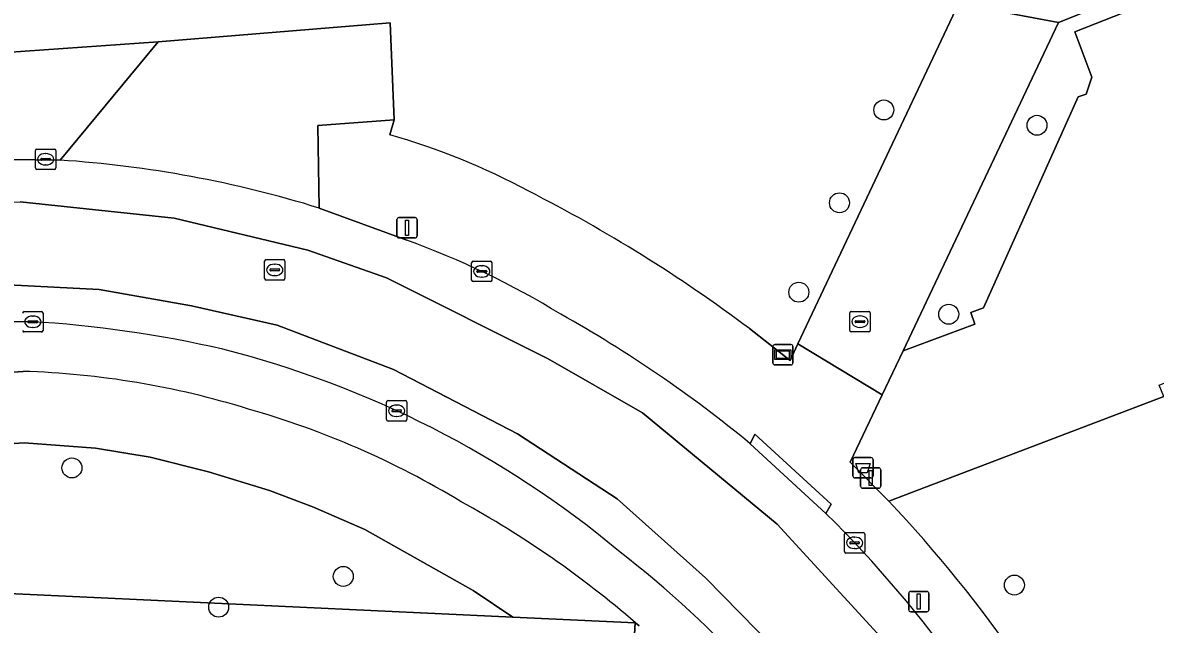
# Model space of a CAD drawing. Extents: x 162989 to 165008, y 383432 to 384338.
# Drawn here: x 164743.2 to 164798.8, y 384045.1 to 384074.7 of the extents above; entities that cross this region are included whole.
import ezdxf

# ---------------------------------------------------------------- set-up
doc = ezdxf.new("R2010")
doc.units = 0
for name, color, linetype in [('IMGEO_Afvalbak', 7, 'Continuous'), ('IMGEO_Boom', 7, 'Continuous'), ('IMGEO_Erf', 7, 'Continuous'), ('IMGEO_Groenvoorziening', 7, 'Continuous'), ('IMGEO_Kolk', 7, 'Continuous'), ('IMGEO_Lichtmast', 7, 'Continuous'), ('IMGEO_Parkeervlak_open', 7, 'Continuous'), ('IMGEO_Reclamebord', 7, 'Continuous'), ('IMGEO_Rijbaan_lokaal_gesloten', 7, 'Continuous'), ('IMGEO_Rijbaan_lokaal_open', 7, 'Continuous'), ('IMGEO_Rioolput', 7, 'Continuous'), ('IMGEO_Verkeersbordpaal', 7, 'Continuous'), ('IMGEO_Voetpad_open', 7, 'Continuous')]:
    doc.layers.add(name, color=color, linetype=linetype)

msp = doc.modelspace()

# ---------------------------------------------------------------- linework, layer by layer
at = {"layer": 'IMGEO_Afvalbak'}
for p, q in [((164783.955, 384052.41), (164783.955, 384053.21)), ((164783.955, 384053.21), (164783.955, 384052.41)), ((164784.055, 384053.31), (164784.845, 384053.31)), ((164784.845, 384053.31), (164784.055, 384053.31)), ((164784.945, 384053.21), (164784.945, 384052.41)), ((164784.945, 384052.41), (164784.945, 384053.21)), ((164784.845, 384052.31), (164784.055, 384052.31)), ((164784.055, 384052.31), (164784.845, 384052.31))]:
    msp.add_line(p, q, dxfattribs=at)
msp.add_lwpolyline([(164784.098, 384053.024), (164784.802, 384053.024), (164784.653, 384052.554), (164784.247, 384052.554), (164784.098, 384053.024)], dxfattribs=at)
for centre, start, end in [((164784.055, 384053.21), 90, 180), ((164784.055, 384053.21), 90, 180), ((164784.845, 384053.21), 0, 90), ((164784.845, 384053.21), 360, 90), ((164784.055, 384052.41), 180, 270), ((164784.055, 384052.41), 180, 270), ((164784.845, 384052.41), 270, 0), ((164784.845, 384052.41), 270, 0)]:
    msp.add_arc(centre, 0.1, start, end, dxfattribs=at)
at = {"layer": 'IMGEO_Boom'}
for centre in [(164785.474, 384070.369), (164792.993, 384069.618), (164783.297, 384065.813), (164781.302, 384061.425), (164788.662, 384060.344), (164745.617, 384052.803), (164758.939, 384047.479), (164791.885, 384047.053), (164752.82, 384045.97)]:
    msp.add_circle(centre, 0.489, dxfattribs=at)
at = {"layer": 'IMGEO_Erf'}
for points in [[(164778.875, 384059.639), (164780.878, 384058.08), (164781.261, 384058.892), (164789.146, 384075.583), (164794.05, 384074.66), (164815.723, 384083.276), (164828.382, 384088.308), (164839.442, 384092.809), (164814.956, 384154.279)], [(164700.808, 384070.462), (164708.107, 384070.929), (164715.698, 384071.419), (164720.619, 384071.736), (164720.629, 384071.906), (164735.33, 384072.778), (164738.115, 384072.943), (164742.384, 384073.196), (164749.844, 384073.709), (164761.24, 384074.646), (164761.432, 384069.889), (164761.226, 384069.145)]]:
    msp.add_lwpolyline(points, dxfattribs=at)
for centre, radius, start, end in [((164752.112, 384036.851), 33.555, 61.6506, 74.2405), ((164734.572, 384000.556), 73.848, 53.13541, 63.04522)]:
    msp.add_arc(centre, radius, start, end, dxfattribs=at)
at = {"layer": 'IMGEO_Groenvoorziening'}
for points in [[(164815.723, 384083.276), (164794.05, 384074.66), (164786.419, 384058.549), (164789.948, 384059.864), (164789.739, 384060.422), (164790.363, 384060.665), (164795.008, 384071.011), (164795.403, 384071.141), (164795.687, 384071.98), (164794.844, 384074.211), (164816, 384082.529)], [(164767.262, 384045.484), (164765.309, 384046.794), (164759.993, 384049.783), (164757.476, 384050.879), (164755.324, 384051.697), (164752.325, 384052.619), (164749.462, 384053.331), (164746.777, 384053.776), (164743.275, 384054.037), (164736.229, 384053.563), (164735.869, 384046.943)], [(164767.262, 384045.484), (164735.869, 384046.943), (164735.621, 384042.39), (164739.715, 384042.205), (164742.766, 384042.107), (164745.791, 384041.946), (164748.815, 384041.784), (164751.84, 384041.623), (164754.865, 384041.461), (164757.89, 384041.3), (164760.914, 384041.139), (164763.939, 384040.977), (164766.964, 384040.816), (164769.988, 384040.654), (164773.013, 384040.493), (164773.125, 384042.602), (164773.264, 384045.205)]]:
    msp.add_lwpolyline(points, close=True, dxfattribs=at)
for points in [[(164743.218, 384057.541), (164736.421, 384057.087), (164736.229, 384053.563), (164743.275, 384054.037), (164746.777, 384053.776), (164749.462, 384053.331), (164752.325, 384052.619), (164755.324, 384051.697), (164757.476, 384050.879), (164759.993, 384049.783), (164765.309, 384046.794), (164767.262, 384045.484), (164773.264, 384045.205), (164773.285, 384045.204)], [(164797.253, 384034.416), (164805.32, 384036.519), (164803.912, 384041.467), (164799.695, 384056.293), (164799.219, 384056.3), (164785.713, 384051.175)], [(164773.463, 384045.05), (164773.285, 384045.204), (164773.264, 384045.205), (164773.125, 384042.602), (164773.013, 384040.493), (164772.686, 384034.378), (164772.245, 384032.156), (164775.061, 384032.033)]]:
    msp.add_lwpolyline(points, dxfattribs=at)
for centre, radius, start, end in [((164741.93, 384015.792), 41.769, 72.8006, 88.2328), ((164742.544, 384014.481), 42.85, 58.8309, 74.1033), ((164740.587, 384007.224), 50.117, 49.274, 61.2112), ((164738.04, 384005.995), 65.681, 25.63974, 43.46171)]:
    msp.add_arc(centre, radius, start, end, dxfattribs=at)
at = {"layer": 'IMGEO_Kolk'}
for p, q in [((164743.827, 384067.524), (164743.827, 384068.376)), ((164743.902, 384068.45), (164744.754, 384068.45)), ((164744.315, 384068.23), (164744.34, 384068.23)), ((164744.828, 384068.376), (164744.828, 384067.524)), ((164744.086, 384067.944), (164744.086, 384067.956)), ((164744.524, 384067.907), (164744.126, 384067.907)), ((164744.129, 384067.993), (164744.527, 384067.993)), ((164744.338, 384067.67), (164744.313, 384067.67)), ((164744.57, 384067.956), (164744.57, 384067.944)), ((164744.754, 384067.45), (164743.902, 384067.45)), ((164765.238, 384062.019), (164765.238, 384062.871)), ((164765.313, 384062.945), (164766.165, 384062.945)), ((164765.726, 384062.725), (164765.751, 384062.725)), ((164766.239, 384062.871), (164766.239, 384062.019)), ((164766.165, 384061.945), (164765.313, 384061.945)), ((164765.497, 384062.439), (164765.497, 384062.451)), ((164765.935, 384062.402), (164765.537, 384062.402)), ((164765.54, 384062.488), (164765.938, 384062.488)), ((164765.749, 384062.165), (164765.724, 384062.165)), ((164765.981, 384062.451), (164765.981, 384062.439)), ((164743.273, 384060.473), (164744.125, 384060.473)), ((164744.199, 384060.399), (164744.199, 384059.547)), ((164743.457, 384059.967), (164743.457, 384059.979)), ((164743.895, 384059.93), (164743.497, 384059.93)), ((164743.5, 384060.016), (164743.898, 384060.016)), ((164743.686, 384060.253), (164743.711, 384060.253)), ((164743.941, 384059.979), (164743.941, 384059.967)), ((164744.125, 384059.473), (164743.273, 384059.473)), ((164743.709, 384059.693), (164743.684, 384059.693)), ((164761.059, 384055.179), (164761.059, 384056.031)), ((164761.134, 384056.105), (164761.986, 384056.105)), ((164761.547, 384055.885), (164761.572, 384055.885)), ((164762.06, 384056.031), (164762.06, 384055.179)), ((164761.318, 384055.599), (164761.318, 384055.611)), ((164761.756, 384055.562), (164761.358, 384055.562)), ((164761.361, 384055.648), (164761.759, 384055.648)), ((164761.57, 384055.325), (164761.545, 384055.325)), ((164761.802, 384055.611), (164761.802, 384055.599)), ((164761.986, 384055.105), (164761.134, 384055.105)), ((164783.54, 384048.701), (164783.54, 384049.553)), ((164783.615, 384049.627), (164784.467, 384049.627)), ((164783.842, 384049.17), (164784.24, 384049.17)), ((164784.028, 384049.407), (164784.053, 384049.407)), ((164784.541, 384049.553), (164784.541, 384048.701)), ((164784.467, 384048.627), (164783.615, 384048.627)), ((164783.799, 384049.121), (164783.799, 384049.133)), ((164784.237, 384049.084), (164783.839, 384049.084)), ((164784.051, 384048.847), (164784.026, 384048.847)), ((164784.283, 384049.133), (164784.283, 384049.121))]:
    msp.add_line(p, q, dxfattribs=at)
for points in [[(164743.827, 384067.524), (164743.827, 384068.376)], [(164743.902, 384068.45), (164744.754, 384068.45)], [(164744.828, 384068.376), (164744.828, 384067.524)], [(164744.754, 384067.45), (164743.902, 384067.45)], [(164765.238, 384062.019), (164765.238, 384062.871)], [(164765.313, 384062.945), (164766.165, 384062.945)], [(164766.239, 384062.871), (164766.239, 384062.019)], [(164766.165, 384061.945), (164765.313, 384061.945)], [(164743.273, 384060.473), (164744.125, 384060.473)], [(164744.199, 384060.399), (164744.199, 384059.547)], [(164744.125, 384059.473), (164743.273, 384059.473)], [(164761.059, 384055.179), (164761.059, 384056.031)], [(164761.134, 384056.105), (164761.986, 384056.105)], [(164762.06, 384056.031), (164762.06, 384055.179)], [(164761.986, 384055.105), (164761.134, 384055.105)], [(164783.54, 384048.701), (164783.54, 384049.553)], [(164783.615, 384049.627), (164784.467, 384049.627)], [(164784.541, 384049.553), (164784.541, 384048.701)], [(164784.467, 384048.627), (164783.615, 384048.627)]]:
    msp.add_lwpolyline(points, dxfattribs=at)
for centre, radius, start, end in [((164743.904, 384068.374), 0.0765, 91.552, 178.448), ((164743.904, 384068.374), 0.0765, 91.552, 178.448), ((164744.752, 384068.374), 0.0765, 1.552, 88.448), ((164744.752, 384068.374), 0.0765, 1.552, 88.448), ((164743.904, 384067.526), 0.0765, 181.552, 268.448), ((164743.904, 384067.526), 0.0765, 181.552, 268.448), ((164744.126, 384067.953), 0.0403, 85.8775, 175.7526), ((164744.123, 384067.943), 0.0366, 178.938, 274.7102), ((164744.527, 384067.95), 0.043, 264.8664, 352.4533), ((164744.531, 384067.955), 0.0386, 1.7309, 96.639), ((164744.752, 384067.526), 0.0765, 271.552, 358.448), ((164744.752, 384067.526), 0.0765, 271.552, 358.448), ((164765.315, 384062.869), 0.0765, 91.552, 178.448), ((164765.315, 384062.869), 0.0765, 91.552, 178.448), ((164766.163, 384062.869), 0.0765, 1.552, 88.448), ((164766.163, 384062.869), 0.0765, 1.552, 88.448), ((164765.315, 384062.021), 0.0765, 181.552, 268.448), ((164765.315, 384062.021), 0.0765, 181.552, 268.448), ((164765.537, 384062.448), 0.0403, 85.8775, 175.7526), ((164765.534, 384062.438), 0.0366, 178.938, 274.7102), ((164765.938, 384062.445), 0.043, 264.8664, 352.4533), ((164765.942, 384062.45), 0.0386, 1.7309, 96.639), ((164766.163, 384062.021), 0.0765, 271.552, 358.448), ((164766.163, 384062.021), 0.0765, 271.552, 358.448), ((164743.275, 384060.397), 0.0765, 91.552, 178.448), ((164743.275, 384060.397), 0.0765, 91.552, 178.448), ((164744.123, 384060.397), 0.0765, 1.552, 88.448), ((164744.123, 384060.397), 0.0765, 1.552, 88.448), ((164743.497, 384059.976), 0.0403, 85.8775, 175.7526), ((164743.494, 384059.966), 0.0366, 178.938, 274.7102), ((164743.898, 384059.973), 0.043, 264.8664, 352.4533), ((164743.902, 384059.978), 0.0386, 1.7309, 96.639), ((164743.275, 384059.549), 0.0765, 181.552, 268.448), ((164743.275, 384059.549), 0.0765, 181.552, 268.448), ((164744.123, 384059.549), 0.0765, 271.552, 358.448), ((164744.123, 384059.549), 0.0765, 271.552, 358.448), ((164761.136, 384056.029), 0.0765, 91.552, 178.448), ((164761.136, 384056.029), 0.0765, 91.552, 178.448), ((164761.984, 384056.029), 0.0765, 1.552, 88.448), ((164761.984, 384056.029), 0.0765, 1.552, 88.448), ((164761.358, 384055.608), 0.0403, 85.8775, 175.7526), ((164761.355, 384055.598), 0.0366, 178.938, 274.7102), ((164761.759, 384055.605), 0.043, 264.8664, 352.4533), ((164761.763, 384055.61), 0.0386, 1.7309, 96.639), ((164761.136, 384055.181), 0.0765, 181.552, 268.448), ((164761.136, 384055.181), 0.0765, 181.552, 268.448), ((164761.984, 384055.181), 0.0765, 271.552, 358.448), ((164761.984, 384055.181), 0.0765, 271.552, 358.448), ((164783.617, 384049.551), 0.0765, 91.552, 178.448), ((164783.617, 384049.551), 0.0765, 91.552, 178.448), ((164783.839, 384049.13), 0.0403, 85.8775, 175.7526), ((164784.244, 384049.132), 0.0386, 1.7309, 96.639), ((164784.465, 384049.551), 0.0765, 1.552, 88.448), ((164784.465, 384049.551), 0.0765, 1.552, 88.448), ((164783.617, 384048.703), 0.0765, 181.552, 268.448), ((164783.617, 384048.703), 0.0765, 181.552, 268.448), ((164783.836, 384049.12), 0.0366, 178.938, 274.7102), ((164784.24, 384049.127), 0.043, 264.8664, 352.4533), ((164784.465, 384048.703), 0.0765, 271.552, 358.448), ((164784.465, 384048.703), 0.0765, 271.552, 358.448)]:
    msp.add_arc(centre, radius, start, end, dxfattribs=at)
for centre, major_axis, ratio, start_param, end_param in [((164744.314, 384067.95), (-0.387, 0.002), 0.722429, 4.712389, 7.853982), ((164744.339, 384067.95), (-0.39, 0.002), 0.717154, 1.570796, 4.712389), ((164765.725, 384062.445), (-0.387, 0.002), 0.722429, 4.712389, 7.853982), ((164765.75, 384062.445), (-0.39, 0.002), 0.717154, 1.570796, 4.712389), ((164743.685, 384059.973), (-0.387, 0.002), 0.722429, 4.712389, 7.853982), ((164743.71, 384059.973), (-0.39, 0.002), 0.717154, 1.570796, 4.712389), ((164761.546, 384055.605), (-0.387, 0.002), 0.722429, 4.712389, 7.853982), ((164761.571, 384055.605), (-0.39, 0.002), 0.717154, 1.570796, 4.712389), ((164784.027, 384049.127), (-0.387, 0.002), 0.722429, 4.712389, 7.853982), ((164784.052, 384049.127), (-0.39, 0.002), 0.717154, 1.570796, 4.712389)]:
    msp.add_ellipse(centre, major_axis=major_axis, ratio=ratio, start_param=start_param, end_param=end_param, dxfattribs=at)
at = {"layer": 'IMGEO_Lichtmast'}
for p, q in [((164761.572, 384064.189), (164761.572, 384064.989)), ((164761.572, 384064.989), (164761.572, 384064.189)), ((164761.672, 384065.089), (164762.462, 384065.089)), ((164762.462, 384065.089), (164761.672, 384065.089)), ((164762.562, 384064.989), (164762.562, 384064.189)), ((164762.562, 384064.189), (164762.562, 384064.989)), ((164762.462, 384064.089), (164761.672, 384064.089)), ((164761.672, 384064.089), (164762.462, 384064.089)), ((164786.696, 384045.843), (164786.696, 384046.643)), ((164786.696, 384046.643), (164786.696, 384045.843)), ((164786.796, 384046.743), (164787.586, 384046.743)), ((164787.586, 384046.743), (164786.796, 384046.743)), ((164787.686, 384046.643), (164787.686, 384045.843)), ((164787.686, 384045.843), (164787.686, 384046.643)), ((164787.586, 384045.743), (164786.796, 384045.743)), ((164786.796, 384045.743), (164787.586, 384045.743))]:
    msp.add_line(p, q, dxfattribs=at)
for points in [[(164761.992, 384064.964), (164762.142, 384064.964), (164762.142, 384064.214), (164761.992, 384064.214), (164761.992, 384064.964)], [(164787.116, 384046.618), (164787.266, 384046.618), (164787.266, 384045.868), (164787.116, 384045.868), (164787.116, 384046.618)]]:
    msp.add_lwpolyline(points, dxfattribs=at)
for centre, start, end in [((164761.672, 384064.989), 90, 180), ((164761.672, 384064.989), 90, 180), ((164762.462, 384064.989), 0, 90), ((164762.462, 384064.989), 360, 90), ((164761.672, 384064.189), 180, 270), ((164761.672, 384064.189), 180, 270), ((164762.462, 384064.189), 270, 0), ((164762.462, 384064.189), 270, 0), ((164786.796, 384046.643), 90, 180), ((164786.796, 384046.643), 90, 180), ((164787.586, 384046.643), 0, 90), ((164787.586, 384046.643), 360, 90), ((164786.796, 384045.843), 180, 270), ((164786.796, 384045.843), 180, 270), ((164787.586, 384045.843), 270, 0), ((164787.586, 384045.843), 270, 0)]:
    msp.add_arc(centre, 0.1, start, end, dxfattribs=at)
at = {"layer": 'IMGEO_Parkeervlak_open'}
msp.add_lwpolyline([(164819.933, 384065.26), (164822.361, 384066.318), (164816, 384082.529), (164794.844, 384074.211), (164795.687, 384071.98), (164795.403, 384071.141), (164795.008, 384071.011), (164790.363, 384060.665), (164789.739, 384060.422), (164789.948, 384059.864), (164786.419, 384058.549), (164785.397, 384056.391), (164783.829, 384053.082), (164785.713, 384051.175), (164799.219, 384056.3), (164798.999, 384056.859), (164812.053, 384062.103), (164817.127, 384064.142)], close=True, dxfattribs=at)
at = {"layer": 'IMGEO_Reclamebord'}
for p, q in [((164780.024, 384057.958), (164780.024, 384058.758)), ((164780.024, 384058.758), (164780.024, 384057.958)), ((164780.124, 384058.858), (164780.914, 384058.858)), ((164780.914, 384058.858), (164780.124, 384058.858)), ((164781.014, 384058.758), (164781.014, 384057.958)), ((164781.014, 384057.958), (164781.014, 384058.758)), ((164780.914, 384057.858), (164780.124, 384057.858)), ((164780.124, 384057.858), (164780.914, 384057.858))]:
    msp.add_line(p, q, dxfattribs=at)
for points in [[(164780.125, 384058.59), (164780.913, 384058.59), (164780.913, 384058.126), (164780.125, 384058.126), (164780.125, 384058.59)], [(164780.19, 384058.525), (164780.19, 384058.191), (164780.848, 384058.191), (164780.848, 384058.525), (164780.19, 384058.525)]]:
    msp.add_lwpolyline(points, dxfattribs=at)
for centre, start, end in [((164780.124, 384058.758), 90, 180), ((164780.124, 384058.758), 90, 180), ((164780.914, 384058.758), 0, 90), ((164780.914, 384058.758), 360, 90), ((164780.124, 384057.958), 180, 270), ((164780.124, 384057.958), 180, 270), ((164780.914, 384057.958), 270, 0), ((164780.914, 384057.958), 270, 0)]:
    msp.add_arc(centre, 0.1, start, end, dxfattribs=at)
at = {"layer": 'IMGEO_Rijbaan_lokaal_gesloten'}
for points in [[(164745.035, 384067.908), (164742.655, 384067.93), (164737.788, 384067.875), (164737.197, 384067.85), (164735.641, 384067.767), (164734.949, 384067.731), (164724.167, 384067.159), (164714.12, 384066.439), (164707.439, 384066.04), (164707.557, 384064.102), (164737.078, 384065.761), (164743.076, 384065.855), (164750.632, 384065.052), (164757.196, 384063.494), (164761.068, 384062.124), (164769.002, 384058.157), (164773.63, 384055.513), (164780.242, 384050.035), (164785.153, 384044.698), (164787.609, 384041.629), (164791.246, 384035.678), (164794.268, 384029.303), (164801.682, 384007.815)], [(164801.682, 384007.815), (164794.268, 384029.303), (164791.246, 384035.678), (164787.609, 384041.629), (164785.153, 384044.698), (164780.242, 384050.035), (164773.63, 384055.513), (164769.002, 384058.157), (164761.068, 384062.124), (164757.196, 384063.494), (164750.632, 384065.052), (164743.076, 384065.855)], [(164762.052, 384063.976), (164757.756, 384065.554)], [(164792.78, 384021.723), (164790.514, 384028.712), (164786.263, 384036.505), (164783.43, 384040.566), (164776.724, 384047.414), (164772.379, 384051.286), (164767.491, 384054.474), (164761.399, 384057.638), (164755.685, 384059.81), (164751.482, 384060.755), (164746.948, 384061.558), (164742.509, 384061.794), (164737.786, 384061.888), (164732.497, 384061.463), (164722.674, 384060.897), (164707.804, 384060.033), (164707.928, 384057.997), (164709.753, 384058.197), (164730.587, 384059.518), (164737.293, 384059.891), (164743.579, 384059.981)], [(164742.509, 384061.794), (164746.948, 384061.558), (164751.482, 384060.755), (164755.685, 384059.81), (164761.399, 384057.638), (164767.491, 384054.474), (164772.379, 384051.286), (164776.724, 384047.414), (164783.43, 384040.566), (164786.263, 384036.505), (164790.514, 384028.712), (164792.78, 384021.723), (164805.457, 383982.348)], [(164782.635, 384050.571), (164778.918, 384053.99)]]:
    msp.add_lwpolyline(points, dxfattribs=at)
for centre, radius, start, end in [((164741.397, 384012.699), 55.328, 72.8022, 86.23), ((164748.139, 384025.288), 41.114, 58.5053, 70.221), ((164738.869, 384005.364), 62.995, 50.52465, 60.78316), ((164740.403, 384004.237), 55.834, 76.9256, 86.7395), ((164740.926, 384010.847), 49.287, 50.2299, 75.7795), ((164740.043, 384007.578), 60.518, 25.60071, 45.26844), ((164740.715, 384007.6), 51.953, 32.1313, 52.3421)]:
    msp.add_arc(centre, radius, start, end, dxfattribs=at)
at = {"layer": 'IMGEO_Rijbaan_lokaal_open'}
msp.add_lwpolyline([(164785.397, 384056.391), (164786.419, 384058.549), (164794.05, 384074.66), (164789.146, 384075.583), (164781.261, 384058.892)], close=True, dxfattribs=at)
at = {"layer": 'IMGEO_Rioolput'}
for p, q in [((164755.075, 384062.097), (164755.075, 384062.949)), ((164755.15, 384063.023), (164756.002, 384063.023)), ((164755.334, 384062.517), (164755.334, 384062.529)), ((164755.377, 384062.566), (164755.775, 384062.566)), ((164755.563, 384062.803), (164755.588, 384062.803)), ((164755.818, 384062.529), (164755.818, 384062.517)), ((164756.076, 384062.949), (164756.076, 384062.097)), ((164756.002, 384062.023), (164755.15, 384062.023)), ((164755.772, 384062.48), (164755.374, 384062.48)), ((164755.586, 384062.243), (164755.561, 384062.243)), ((164783.804, 384059.554), (164783.804, 384060.406)), ((164783.879, 384060.48), (164784.731, 384060.48)), ((164784.805, 384060.406), (164784.805, 384059.554)), ((164784.063, 384059.974), (164784.063, 384059.986)), ((164784.501, 384059.937), (164784.103, 384059.937)), ((164784.106, 384060.023), (164784.504, 384060.023)), ((164784.292, 384060.26), (164784.317, 384060.26)), ((164784.547, 384059.986), (164784.547, 384059.974)), ((164784.731, 384059.48), (164783.879, 384059.48)), ((164784.315, 384059.7), (164784.29, 384059.7))]:
    msp.add_line(p, q, dxfattribs=at)
for points in [[(164755.075, 384062.097), (164755.075, 384062.949)], [(164755.15, 384063.023), (164756.002, 384063.023)], [(164756.076, 384062.949), (164756.076, 384062.097)], [(164756.002, 384062.023), (164755.15, 384062.023)], [(164783.804, 384059.554), (164783.804, 384060.406)], [(164783.879, 384060.48), (164784.731, 384060.48)], [(164784.805, 384060.406), (164784.805, 384059.554)], [(164784.731, 384059.48), (164783.879, 384059.48)]]:
    msp.add_lwpolyline(points, dxfattribs=at)
for centre, radius, start, end in [((164755.152, 384062.947), 0.0765, 91.552, 178.448), ((164755.152, 384062.947), 0.0765, 91.552, 178.448), ((164755.374, 384062.526), 0.0403, 85.8775, 175.7526), ((164755.371, 384062.516), 0.0366, 178.938, 274.7102), ((164755.775, 384062.523), 0.043, 264.8664, 352.4533), ((164755.779, 384062.528), 0.0386, 1.7309, 96.639), ((164756, 384062.947), 0.0765, 1.552, 88.448), ((164756, 384062.947), 0.0765, 1.552, 88.448), ((164755.152, 384062.099), 0.0765, 181.552, 268.448), ((164755.152, 384062.099), 0.0765, 181.552, 268.448), ((164756, 384062.099), 0.0765, 271.552, 358.448), ((164756, 384062.099), 0.0765, 271.552, 358.448), ((164783.881, 384060.404), 0.0765, 91.552, 178.448), ((164783.881, 384060.404), 0.0765, 91.552, 178.448), ((164784.729, 384060.404), 0.0765, 1.552, 88.448), ((164784.729, 384060.404), 0.0765, 1.552, 88.448), ((164784.103, 384059.983), 0.0403, 85.8775, 175.7526), ((164784.1, 384059.973), 0.0366, 178.938, 274.7102), ((164784.504, 384059.98), 0.043, 264.8664, 352.4533), ((164784.508, 384059.985), 0.0386, 1.7309, 96.639), ((164783.881, 384059.556), 0.0765, 181.552, 268.448), ((164783.881, 384059.556), 0.0765, 181.552, 268.448), ((164784.729, 384059.556), 0.0765, 271.552, 358.448), ((164784.729, 384059.556), 0.0765, 271.552, 358.448)]:
    msp.add_arc(centre, radius, start, end, dxfattribs=at)
for centre, major_axis, ratio, start_param, end_param in [((164755.562, 384062.523), (-0.387, 0.002), 0.722429, 4.712389, 7.853982), ((164755.587, 384062.523), (-0.39, 0.002), 0.717154, 1.570796, 4.712389), ((164784.291, 384059.98), (-0.387, 0.002), 0.722429, 4.712389, 7.853982), ((164784.316, 384059.98), (-0.39, 0.002), 0.717154, 1.570796, 4.712389)]:
    msp.add_ellipse(centre, major_axis=major_axis, ratio=ratio, start_param=start_param, end_param=end_param, dxfattribs=at)
at = {"layer": 'IMGEO_Verkeersbordpaal'}
for p, q in [((164784.334, 384051.909), (164784.334, 384052.709)), ((164784.334, 384052.709), (164784.334, 384051.909)), ((164784.434, 384052.809), (164785.224, 384052.809)), ((164785.224, 384052.809), (164784.434, 384052.809)), ((164785.324, 384052.709), (164785.324, 384051.909)), ((164785.324, 384051.909), (164785.324, 384052.709)), ((164785.224, 384051.809), (164784.434, 384051.809)), ((164784.434, 384051.809), (164785.224, 384051.809))]:
    msp.add_line(p, q, dxfattribs=at)
msp.add_lwpolyline([(164784.754, 384052.684), (164784.904, 384052.684), (164784.904, 384051.934), (164784.754, 384051.934), (164784.754, 384052.684)], dxfattribs=at)
for centre, start, end in [((164784.434, 384052.709), 90, 180), ((164784.434, 384052.709), 90, 180), ((164785.224, 384052.709), 0, 90), ((164785.224, 384052.709), 360, 90), ((164784.434, 384051.909), 180, 270), ((164784.434, 384051.909), 180, 270), ((164785.224, 384051.909), 270, 0), ((164785.224, 384051.909), 270, 0)]:
    msp.add_arc(centre, 0.1, start, end, dxfattribs=at)
at = {"layer": 'IMGEO_Voetpad_open'}
for points in [[(164757.756, 384065.554), (164757.692, 384069.612), (164761.432, 384069.889), (164761.24, 384074.646), (164749.844, 384073.709), (164745.035, 384067.908)], [(164761.226, 384069.145), (164761.432, 384069.889), (164757.692, 384069.612), (164757.756, 384065.554), (164762.052, 384063.976)], [(164743.579, 384059.981), (164737.293, 384059.891), (164737.317, 384059.394), (164730.611, 384059.021), (164730.587, 384059.518), (164709.753, 384058.197), (164707.928, 384057.997), (164694.79, 384057.19), (164694.95, 384054.684), (164728.235, 384056.593), (164730.904, 384056.671), (164735.941, 384057.067), (164736.421, 384057.087), (164743.218, 384057.541)], [(164785.713, 384051.175), (164783.829, 384053.082), (164785.397, 384056.391), (164781.261, 384058.892), (164780.878, 384058.08), (164778.875, 384059.639)], [(164778.918, 384053.99), (164779.142, 384054.457), (164782.895, 384051.016), (164782.635, 384050.571)], [(164773.285, 384045.204), (164773.463, 384045.05)]]:
    msp.add_lwpolyline(points, dxfattribs=at)
for points in [[(164742.655, 384067.93), (164745.035, 384067.908), (164749.844, 384073.709), (164742.384, 384073.196)], [(164782.635, 384050.571), (164782.895, 384051.016), (164779.142, 384054.457), (164778.918, 384053.99)]]:
    msp.add_lwpolyline(points, close=True, dxfattribs=at)
for centre, radius, start, end in [((164752.112, 384036.851), 33.555, 61.6506, 74.2405), ((164741.397, 384012.699), 55.328, 72.8022, 86.23), ((164734.572, 384000.556), 73.848, 53.13541, 63.04522), ((164748.139, 384025.288), 41.114, 58.5053, 70.221), ((164738.869, 384005.364), 62.995, 50.52465, 60.78316), ((164740.403, 384004.237), 55.834, 76.9256, 86.7395), ((164740.926, 384010.847), 49.287, 50.2299, 75.7795), ((164741.93, 384015.792), 41.769, 72.8006, 88.2328), ((164742.544, 384014.481), 42.85, 58.8309, 74.1033), ((164740.587, 384007.224), 50.117, 49.274, 61.2112), ((164738.04, 384005.995), 65.681, 25.63974, 43.46171), ((164740.043, 384007.578), 60.518, 25.60071, 45.26844), ((164740.715, 384007.6), 51.953, 32.1313, 52.3421)]:
    msp.add_arc(centre, radius, start, end, dxfattribs=at)

doc.saveas('drawing.dxf')
